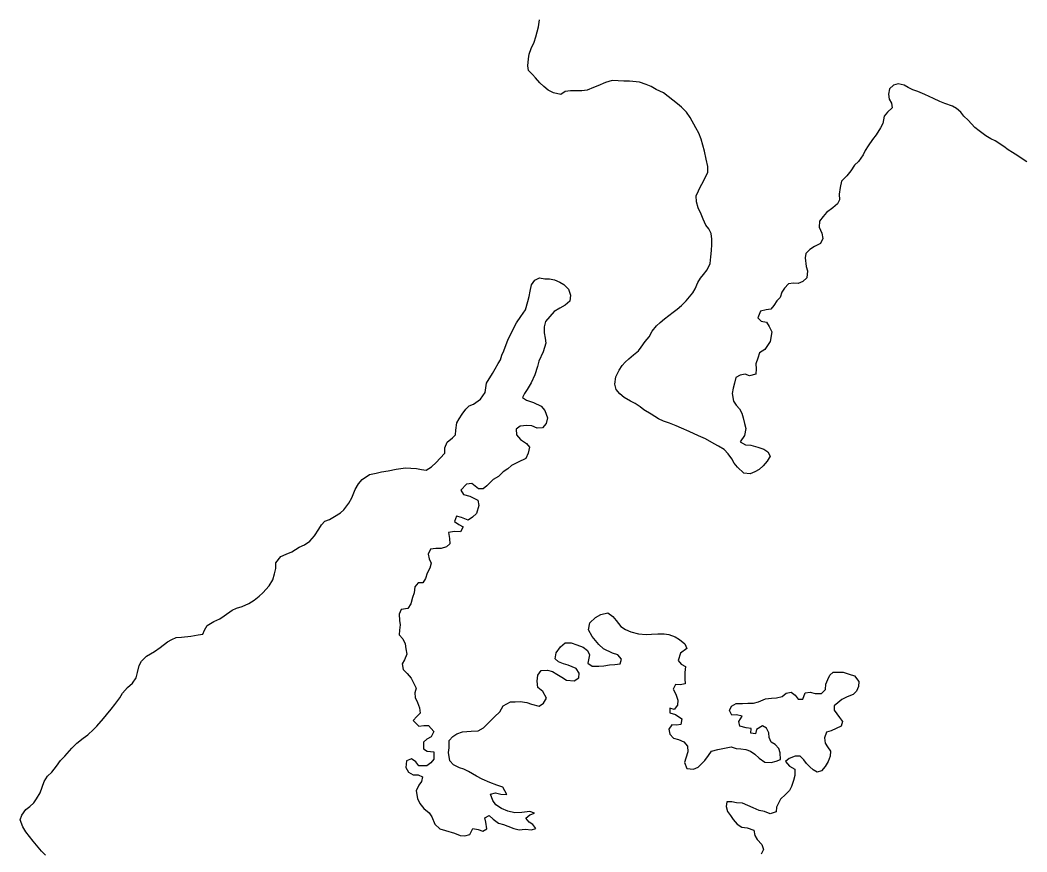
# Model space of a CAD drawing. Extents: x 3177185 to 3215018, y 812988 to 838321.
# Drawn here: x 3195511 to 3196178, y 831764 to 832315 of the extents above; entities that cross this region are included whole.
import ezdxf

# ---------------------------------------------------------------- set-up
doc = ezdxf.new("R2010")
doc.units = 0
doc.layers.add('V-TOPO-SHOR', color=7, linetype='Continuous')

msp = doc.modelspace()

# ---------------------------------------------------------------- linework, layer by layer
at = {"layer": 'V-TOPO-SHOR'}
for points in [[(3195963.85, 832183.15), (3195962.52, 832186.32), (3195960.51, 832190.67), (3195959.27, 832194.6), (3195959.06, 832198.49), (3195960.59, 832201.88), (3195962.07, 832204.75), (3195963.75, 832207.82), (3195966.86, 832214.13), (3195966.91, 832217.97), (3195965.82, 832222.83), (3195964.63, 832228.15), (3195962.51, 832236.03), (3195960.92, 832240.12), (3195958.97, 832243.5), (3195955.21, 832250.45), (3195952.6, 832254.08), (3195949.36, 832257.3), (3195946.85, 832259.4), (3195943.57, 832261.84), (3195940.49, 832264.3), (3195937.37, 832266.7), (3195932.7, 832269.09), (3195929.37, 832270.88), (3195925.89, 832272.25), (3195921.58, 832273.73), (3195914.92, 832274.58), (3195911.13, 832274.58), (3195907.5, 832274.82), (3195903.45, 832274.97), (3195899, 832273.68), (3195893.94, 832271.52), (3195891.23, 832270.23), (3195887.03, 832268.64), (3195883.35, 832268.17), (3195879.87, 832268.06), (3195875.87, 832268.21), (3195872.29, 832267.74), (3195869.53, 832265.68), (3195864.56, 832266.85), (3195861.03, 832268.64), (3195858.25, 832270.93), (3195855.69, 832273.49), (3195852.76, 832276.6), (3195850.66, 832278.96), (3195848.15, 832281.46), (3195847.58, 832284.68), (3195848.03, 832289.4), (3195848.58, 832292.42), (3195849.86, 832296.05), (3195851.79, 832300.31), (3195852.91, 832303.84), (3195853.83, 832307.12), (3195854.64, 832310.4), (3195855.29, 832315.06)], [(3196178.14, 832220.97), (3196175.58, 832222.55), (3196172.19, 832225.05), (3196168.66, 832227.19), (3196165.68, 832229.08), (3196162.76, 832231.33), (3196157.02, 832234.9), (3196154.25, 832236.38), (3196151.02, 832238.37), (3196146.51, 832241.58), (3196143.58, 832243.73), (3196139.22, 832248.64), (3196136.45, 832251.29), (3196134.45, 832254.05), (3196131.58, 832256.45), (3196128.76, 832257.93), (3196123.69, 832259.71), (3196120.36, 832260.98), (3196116.31, 832262.97), (3196113.33, 832264.25), (3196110.57, 832265.67), (3196105.85, 832267.71), (3196102.58, 832268.83), (3196099.55, 832270.26), (3196096.78, 832271.89), (3196092.84, 832272.65), (3196089.72, 832271.93), (3196087.16, 832269.47), (3196086.5, 832265.83), (3196086.92, 832262.66), (3196088.51, 832259.95), (3196088.98, 832256.83), (3196085.86, 832253.9), (3196083.57, 832251.28), (3196082.71, 832246.57), (3196081.28, 832243.7), (3196078.22, 832238.88), (3196075.97, 832235.76), (3196072.96, 832231.6), (3196071.12, 832228.53), (3196069.64, 832225.81), (3196066.68, 832221.4), (3196063.92, 832218.78), (3196061.42, 832215.2), (3196058.92, 832211.91), (3196055.4, 832208.32), (3196054.43, 832204.02), (3196053.88, 832199.56), (3196054.09, 832195.93), (3196052.76, 832193.16), (3196049.6, 832190.59), (3196045.5, 832187.46), (3196043.16, 832184.85), (3196040.76, 832181.82), (3196040.56, 832177.88), (3196042.41, 832173.89), (3196043.08, 832170.36), (3196041.5, 832166.97), (3196037.41, 832165.07), (3196034.45, 832163.02), (3196031.79, 832160.4), (3196031.18, 832157.43), (3196032.01, 832151.85), (3196032.79, 832148.78), (3196032.44, 832144.23), (3196029.68, 832141.86), (3196026.71, 832140.48), (3196023.54, 832140.67), (3196020.36, 832140.26), (3196017.66, 832137.49), (3196015.92, 832134.82), (3196014.65, 832131.18), (3196012.45, 832129.03), (3196010.51, 832125.9), (3196008.62, 832123.39), (3196005.55, 832123.08), (3196001.77, 832122.15)], [(3196001.77, 832122.15), (3195999.93, 832117.74), (3196002.14, 832115.49), (3196005.77, 832114.78), (3196007.37, 832111.92), (3196009.12, 832108.39), (3196008, 832102.14), (3196006.27, 832099.53), (3196004.58, 832096.81), (3196000.95, 832094.6), (3195999.94, 832090.96), (3195998.51, 832087.27), (3195998.88, 832083.95), (3195998.68, 832080.46), (3195994.38, 832079.23), (3195991.61, 832080.4), (3195988.23, 832079.88), (3195985.27, 832078.29), (3195984.41, 832074.44), (3195983.7, 832071.07), (3195982.99, 832067.73), (3195983.82, 832062.62), (3195985.67, 832059.86), (3195987.77, 832057.51), (3195989.31, 832054.64), (3195990.34, 832051.42), (3195991.17, 832047.84), (3195992, 832044.56), (3195991.14, 832039.8), (3195988.17, 832035.65), (3195991.81, 832033.6), (3195995.29, 832033.46), (3195999.96, 832032.08), (3196003.9, 832030.76), (3196006.57, 832028.98), (3196008.16, 832026.11), (3196006.22, 832022.83), (3196003.41, 832019.81), (3196000.91, 832017.24), (3195998.04, 832015.8), (3195994.88, 832014.36), (3195990.62, 832014.97), (3195986.57, 832018.75), (3195984.31, 832021.51), (3195982.67, 832024.37), (3195980.25, 832027.64), (3195977.64, 832030.5), (3195973.95, 832032.85), (3195970.98, 832034.33), (3195965.23, 832037.59), (3195960.67, 832039.68), (3195954.52, 832042.39), (3195949.3, 832044.68), (3195945.76, 832046.26), (3195941.35, 832048.09), (3195937.41, 832049.21), (3195934.18, 832050.94), (3195929.36, 832053.9), (3195924.54, 832056.81), (3195921.93, 832058.85), (3195918.7, 832061.05), (3195915.52, 832062.63), (3195911.32, 832064.92), (3195908.49, 832067.37), (3195906.08, 832070.29), (3195905.26, 832073.92), (3195905.96, 832078.58), (3195908.05, 832083.19), (3195910.2, 832086.12), (3195912.19, 832088.48), (3195914.49, 832090.63), (3195917.56, 832093.3), (3195920.98, 832095.82), (3195922.77, 832098.43), (3195925.27, 832102.02), (3195927.92, 832105.25), (3195930.07, 832108.99), (3195932.77, 832112.43), (3195935.23, 832114.69), (3195938.14, 832117.05), (3195941.05, 832119.36), (3195943.81, 832121.51), (3195946.47, 832123.46), (3195949.38, 832125.88), (3195952.5, 832128.96), (3195954.75, 832131.72), (3195956.79, 832134.39), (3195958.37, 832137), (3195960.31, 832141.05), (3195961.99, 832143.92), (3195963.93, 832146.54), (3195966.43, 832149.46), (3195968.27, 832153.82), (3195968.82, 832158.12), (3195969.22, 832162.27), (3195969.52, 832166.26), (3195969.57, 832169.95), (3195969.04, 832173.69), (3195967.45, 832176.7), (3195965.45, 832179.1), (3195963.85, 832183.15)], [(3195614.71, 831906.03), (3195618.4, 831906.34), (3195624.54, 831906.97), (3195629.3, 831907.74), (3195632.37, 831908.21), (3195633.6, 831910.98), (3195635.28, 831914.06), (3195639.73, 831916.52), (3195643.72, 831918.37), (3195646.48, 831920.38), (3195651.85, 831924.07), (3195654.61, 831925.46), (3195658.45, 831926.55), (3195662.9, 831928.55), (3195666.43, 831930.86), (3195669.8, 831933.33), (3195672.25, 831935.64), (3195676.39, 831940.25), (3195678.84, 831944.25), (3195679.9, 831948.25), (3195680.67, 831951.63), (3195680.81, 831955.47), (3195684.03, 831959.62), (3195687.71, 831961.17), (3195691.39, 831962.71), (3195696.15, 831965.79), (3195699.68, 831967.49), (3195703.21, 831969.8), (3195706.27, 831973.34), (3195709.33, 831977.8), (3195711.02, 831980.72), (3195713.16, 831983.18), (3195716.23, 831984.26), (3195719.6, 831986.27), (3195723.59, 831988.58), (3195725.89, 831990.58), (3195729.11, 831994.89), (3195731.1, 831998.58), (3195733.39, 832003.96), (3195735.53, 832007.8), (3195737.99, 832010.73), (3195742.89, 832013.96), (3195747.19, 832014.89), (3195750.72, 832015.82), (3195755.18, 832016.45), (3195760.4, 832017.53), (3195763.46, 832018), (3195766.54, 832018.47), (3195770.07, 832018.17), (3195773.91, 832017.87), (3195777.29, 832017.26), (3195780.36, 832016.96), (3195783.89, 832019.11), (3195786.96, 832022.04), (3195789.56, 832024.81), (3195792.63, 832028.2), (3195792.77, 832031.58), (3195794.3, 832035.42), (3195797.68, 832038.19), (3195799.82, 832040.35), (3195799.97, 832043.42), (3195800.73, 832048.18), (3195802.26, 832050.8), (3195804.25, 832053.87), (3195806.54, 832057.26), (3195808.69, 832059.41), (3195811.76, 832060.49), (3195816.36, 832063.88), (3195819.42, 832068.19), (3195820.33, 832074.48), (3195824.16, 832080.94), (3195826, 832083.87), (3195827.98, 832087.4), (3195829.51, 832090.02), (3195830.43, 832092.94), (3195831.65, 832095.86), (3195834.55, 832103.7), (3195840.06, 832114.46), (3195842.97, 832118.61), (3195846.03, 832123.08), (3195847.71, 832128.61), (3195848.47, 832131.99), (3195849.23, 832135.52), (3195849.99, 832139.67), (3195852.29, 832142.59), (3195855.36, 832144.14), (3195858.89, 832143.68), (3195861.96, 832143.69), (3195865.35, 832142.93), (3195868.88, 832141.4), (3195871.5, 832139.72), (3195874.57, 832136.65), (3195875.96, 832132.66), (3195875.51, 832128.82), (3195872.45, 832126.05), (3195868.76, 832124.05), (3195865.08, 832122.04), (3195859.26, 832115.42), (3195858.5, 832111.73), (3195858.51, 832107.89), (3195859.13, 832104.21)], [(3195859.13, 832104.21), (3195859.6, 832100.99), (3195857.77, 832095.15), (3195855.01, 832088.99), (3195854.1, 832085.62), (3195852.27, 832079.93), (3195849.82, 832074.7), (3195847.22, 832070.24), (3195845.54, 832067.63), (3195844, 832065.01), (3195846.77, 832063.18), (3195851.38, 832061.65), (3195856.46, 832059.2), (3195858.92, 832056.44), (3195860.62, 832051.53), (3195859.71, 832047.69), (3195857.41, 832044.92), (3195853.88, 832044.76), (3195850.19, 832046.14), (3195846.96, 832046.43), (3195842.66, 832045.96), (3195839.9, 832043.96), (3195840.22, 832040.28), (3195842.83, 832037.06), (3195846.68, 832034.61), (3195848.83, 832032.16), (3195847.77, 832028.01), (3195846.24, 832024.62), (3195841.33, 832022.15), (3195836.88, 832019.84), (3195834.43, 832017.84), (3195831.36, 832015.68), (3195828.14, 832012.6), (3195824.77, 832010.6), (3195820.47, 832006.44), (3195818.02, 832004.44), (3195814.95, 832004.59), (3195810.64, 832008.11), (3195806.95, 832007.49), (3195803.28, 832003.65), (3195805.13, 832000.73), (3195809.27, 831999.66), (3195814.5, 831996.91), (3195815.13, 831993.38), (3195813.75, 831988.15), (3195810.99, 831985.69), (3195808.08, 831983.84), (3195803.78, 831985.52), (3195800.4, 831986.28), (3195799.02, 831982.9), (3195801.94, 831980.91), (3195804.71, 831979.23), (3195803.03, 831976), (3195799.03, 831976.3), (3195795.04, 831975.52), (3195795.66, 831971.53), (3195795.98, 831968.15), (3195793.83, 831965.99), (3195790.15, 831964.91), (3195786.62, 831964.91), (3195783.08, 831964.59), (3195781.71, 831961.21), (3195782.33, 831958.14), (3195783.56, 831955.22), (3195782.8, 831951.84), (3195780.97, 831948.61), (3195779.9, 831945.08), (3195778.06, 831942.31), (3195774.99, 831942.15), (3195772.85, 831939.53), (3195772.39, 831935.69), (3195771.17, 831932.46), (3195770.26, 831928.32), (3195768.27, 831925.24), (3195763.81, 831924.46), (3195762.44, 831921.54), (3195762.75, 831917.39), (3195763.07, 831914.32), (3195762.61, 831910.94), (3195762.47, 831907.87), (3195764.78, 831905.11), (3195766.47, 831901.89), (3195766.94, 831898.51), (3195767.56, 831894.98), (3195765.88, 831891.29), (3195764.35, 831888.52), (3195765.13, 831884.84), (3195767.74, 831882.08), (3195770.36, 831879.17), (3195772.21, 831875.48), (3195773.6, 831872.42), (3195772.84, 831869.34), (3195773, 831866.27), (3195774.54, 831863.05), (3195775.93, 831859.36), (3195776.25, 831855.99), (3195774.1, 831853.68), (3195771.8, 831851.06), (3195775.5, 831847.38), (3195778.72, 831847.7), (3195781.94, 831847.7)], [(3195854.22, 831881.18), (3195856.51, 831884.26), (3195860.66, 831884.42), (3195863.89, 831883.51), (3195866.81, 831881.82), (3195870.2, 831879.83), (3195873.27, 831877.69), (3195878.34, 831877.39), (3195881.41, 831879.24), (3195881.71, 831882.32), (3195879.55, 831885.54), (3195874.33, 831887.68), (3195871.25, 831888.59), (3195868.02, 831889.97), (3195865.72, 831891.96), (3195866.48, 831895.96), (3195869.38, 831899.95), (3195872.45, 831902.42), (3195876.29, 831902.42), (3195880.13, 831901.2), (3195884.29, 831899.52), (3195887.21, 831897.38), (3195888.44, 831894.46), (3195887.38, 831888.93), (3195890.3, 831887.09), (3195894.6, 831886.95), (3195897.98, 831887.27), (3195901.66, 831887.89), (3195905.2, 831888.05), (3195908.73, 831888.67), (3195909.64, 831891.59), (3195907.18, 831894.5), (3195903.8, 831895.57), (3195897.65, 831898.48), (3195894.72, 831901.39), (3195890.26, 831906.76), (3195887.79, 831911.2), (3195888.7, 831915.66), (3195892.54, 831919.35), (3195895.91, 831921.36), (3195900.52, 831922.29), (3195903.9, 831919.99), (3195906.06, 831917.39), (3195909.29, 831913.25), (3195912.21, 831911.41), (3195915.9, 831909.88), (3195920.98, 831908.35), (3195925.89, 831907.91), (3195929.42, 831908.22), (3195933.72, 831908.54), (3195937.87, 831908.54), (3195941.09, 831908.09), (3195945.25, 831906.56), (3195948.02, 831904.72), (3195951.55, 831901.81), (3195952.94, 831898.74), (3195948.8, 831895.67), (3195947.27, 831890.75), (3195949.28, 831888.29), (3195952.04, 831886.76), (3195951.59, 831882.92), (3195951.6, 831878.62), (3195951.76, 831875.4), (3195948.54, 831874.77), (3195945.46, 831874.92), (3195943.94, 831871.85), (3195945.63, 831868.47), (3195947.02, 831864.48), (3195946.72, 831861.1), (3195944.58, 831858.33), (3195941.66, 831859.25), (3195941.67, 831856.18), (3195945.35, 831854.96), (3195949.66, 831852.05), (3195949.05, 831848.51), (3195945.98, 831848.05), (3195942.91, 831848.19), (3195940.92, 831845.42), (3195941.69, 831841.89), (3195944, 831839.44), (3195947.39, 831838.37), (3195950.92, 831836.84), (3195953.38, 831834.08), (3195953.54, 831830.24), (3195952.33, 831826.09), (3195951.41, 831823.18), (3195952.95, 831819.34), (3195957.25, 831818.73), (3195960.48, 831820.12), (3195964.77, 831824.58), (3195967.37, 831827.97), (3195969.21, 831830.74), (3195973.36, 831831.82), (3195978.88, 831832.91), (3195982.26, 831833.53), (3195985.49, 831832.46), (3195988.71, 831832.31), (3195991.94, 831831.86), (3195995.17, 831830.64), (3195997.94, 831828.65), (3196000.86, 831826.2)], [(3195528.24, 831761.93), (3195525.62, 831764.54), (3195522.23, 831768.37), (3195520.08, 831771.13), (3195515.15, 831777.26), (3195513.14, 831780.64), (3195511.44, 831785.24), (3195512.67, 831788.31), (3195515.27, 831792.01), (3195517.88, 831794.01), (3195520.48, 831796.47), (3195522.32, 831799.09), (3195524.77, 831803.24), (3195527.37, 831810.62), (3195529.66, 831814.15), (3195532.42, 831816.92), (3195535.49, 831820.77), (3195538.24, 831824.46), (3195541, 831827.39), (3195545.6, 831832.77), (3195548.97, 831836), (3195553.11, 831839.24), (3195556.18, 831841.55), (3195560.01, 831845.09), (3195562.16, 831847.24), (3195566.75, 831852.48), (3195568.74, 831854.78), (3195571.65, 831858.63), (3195574.26, 831861.71), (3195577.47, 831866.02), (3195579.31, 831869.24), (3195582.53, 831872.94), (3195585.9, 831875.71), (3195588.2, 831879.24), (3195589.11, 831882.93), (3195590.18, 831887.54), (3195591.71, 831890.31), (3195595.23, 831893.7), (3195597.84, 831895.24), (3195600.45, 831896.78), (3195604.13, 831899.4), (3195609.04, 831903.1), (3195611.95, 831904.64), (3195614.71, 831906.03)], [(3195781.94, 831847.7), (3195785.48, 831843.87), (3195783.65, 831840.33), (3195780.74, 831838.79), (3195778.59, 831836.64), (3195778.44, 831832.34), (3195781.06, 831830.65), (3195785.36, 831830.2), (3195785.37, 831825.44), (3195783.38, 831822.98), (3195780.77, 831821.13), (3195775.55, 831820.96), (3195773.4, 831823.57), (3195770.62, 831825.56), (3195767.4, 831824.33), (3195766.95, 831819.87), (3195768.65, 831816.8), (3195771.72, 831815.12), (3195774.95, 831814.97), (3195777.87, 831813.75), (3195777.26, 831810.68), (3195775.42, 831808.22), (3195773.59, 831804.37), (3195774.67, 831799.46), (3195776.22, 831796.08), (3195778.83, 831792.86), (3195782.37, 831789.95), (3195784.07, 831787.34), (3195786.08, 831782.43), (3195789.31, 831779.21), (3195793.15, 831778.15), (3195799.14, 831776.32), (3195802.83, 831774.79), (3195805.91, 831774.64), (3195809.28, 831775.57), (3195811.27, 831779.42), (3195814.65, 831778.96), (3195817.73, 831777.74), (3195820.49, 831779.28), (3195819.86, 831783.73), (3195819.09, 831786.65), (3195822, 831788.04), (3195824.77, 831785.74), (3195828.31, 831782.98), (3195831.54, 831782.07), (3195834.46, 831781.15), (3195838.3, 831779.47), (3195841.99, 831778.71), (3195845.98, 831779.03), (3195849.98, 831778.73), (3195852.89, 831779.5), (3195851.05, 831782.11), (3195848.43, 831783.79), (3195846.27, 831786.4), (3195848.88, 831788.56), (3195852.1, 831789.64), (3195848.88, 831790.71), (3195843.66, 831790.08), (3195839.05, 831789.92), (3195834.44, 831790.98), (3195830.29, 831792.82), (3195826.44, 831795.27), (3195824.44, 831798.03), (3195822.9, 831802.17), (3195826.27, 831803.25), (3195829.65, 831802.19), (3195833.8, 831802.04), (3195831.03, 831806.8), (3195827.03, 831808.32), (3195822.42, 831810), (3195817.35, 831812.14), (3195813.66, 831814.13), (3195808.43, 831817.19), (3195805.35, 831818.72), (3195802.43, 831819.79), (3195798.44, 831821.63), (3195795.97, 831824.39), (3195795.19, 831829.91), (3195795.65, 831832.99), (3195795.64, 831837.75), (3195797.93, 831840.52), (3195800.54, 831842.21), (3195804.38, 831843.45), (3195810.21, 831843.92), (3195814.82, 831844.24), (3195818.35, 831846.24), (3195825.55, 831853.48), (3195829.08, 831856.86), (3195831.38, 831860.71), (3195836.13, 831863.33), (3195839.2, 831863.33), (3195842.58, 831863.65), (3195846.88, 831863.04), (3195850.11, 831861.97), (3195855.18, 831860.45), (3195857.94, 831862.6), (3195860.09, 831865.84), (3195857.47, 831870.29), (3195854.23, 831872.89), (3195853.92, 831877.04), (3195854.22, 831881.18)], [(3196000.86, 831826.2), (3196004.55, 831823.44), (3196008.7, 831823.14), (3196012.08, 831824.07), (3196014.99, 831825.31), (3196014.83, 831829.6), (3196013.75, 831832.52), (3196011.44, 831835.12), (3196008.67, 831836.81), (3196007.44, 831839.73), (3196007.12, 831842.95), (3196005.73, 831846.02), (3196002.97, 831847.55), (3195999.13, 831845.08), (3195998.37, 831842.16), (3195995.3, 831842.62), (3195995.44, 831845.69), (3195992.22, 831846.15), (3195988.07, 831847.37), (3195987.29, 831850.44), (3195989.59, 831853.97), (3195985.9, 831854.89), (3195982.83, 831854.57), (3195981.29, 831857.64), (3195982.51, 831860.56), (3195985.58, 831862.26), (3195989.73, 831862.27), (3195993.26, 831862.58), (3195997.1, 831862.59), (3196000.48, 831863.36), (3196005.08, 831865.37), (3196008.92, 831865.84), (3196012.3, 831866), (3196015.98, 831866.93), (3196018.74, 831869.08), (3196021.97, 831869.71), (3196024.58, 831867.87), (3196026.58, 831865.26), (3196029.65, 831865.27), (3196031.18, 831869.27), (3196034.56, 831869.89), (3196037.94, 831868.97), (3196042.09, 831868.83), (3196044.85, 831871.6), (3196044.99, 831875.13), (3196046.21, 831878.21), (3196047.59, 831880.97), (3196049.89, 831883.13), (3196056.34, 831883.14), (3196060.34, 831881.77), (3196063.87, 831880.55), (3196066.8, 831876.86), (3196066.65, 831873.64), (3196065.28, 831870.57), (3196062.98, 831868.26), (3196058.99, 831866.71), (3196055.61, 831864.86), (3196053, 831862.71), (3196050.55, 831860.86), (3196050.4, 831857.79), (3196053.95, 831853.03), (3196055.95, 831850.43), (3196055.19, 831847.35), (3196051.81, 831845.66), (3196048.44, 831844.27), (3196045.52, 831843.34), (3196044.15, 831839.49), (3196044.62, 831836.12), (3196046.16, 831833.51), (3196048, 831830.75), (3196047.86, 831827.52), (3196046.48, 831823.83), (3196044.49, 831820.6), (3196042.2, 831817.68), (3196039.28, 831816.91), (3196036.66, 831818.44), (3196034.36, 831820.43), (3196032.2, 831822.58), (3196030.35, 831825.03), (3196027.89, 831827.33), (3196024.67, 831827.32), (3196020.67, 831825.93), (3196018.22, 831823.93), (3196020.99, 831820.86), (3196024.38, 831818.72), (3196024.54, 831814.73), (3196023.62, 831811.35), (3196022.25, 831807.35), (3196020.87, 831804.58), (3196018.27, 831802.12), (3196014.89, 831799.04), (3196012.29, 831793.66), (3196011.99, 831790.58), (3196008.16, 831789.19), (3196004.31, 831790.72), (3196000.93, 831791.48), (3195996.94, 831793.17), (3195993.4, 831794.69), (3195989.71, 831796.38), (3195985.72, 831796.52), (3195982.64, 831797.28)], [(3195982.64, 831797.28), (3195979.42, 831797.28), (3195978.96, 831794.2), (3195979.89, 831790.67), (3195981.74, 831788.06), (3195983.59, 831785.46), (3195986.21, 831782.39), (3195989.44, 831780.4), (3195992.97, 831779.95), (3195997.27, 831778.42), (3195998.05, 831774.89), (3195999.59, 831772.13), (3196002.52, 831768.91), (3196003.75, 831765.69), (3196002.22, 831762.61)]]:
    msp.add_lwpolyline(points, dxfattribs=at)

doc.saveas('drawing.dxf')
